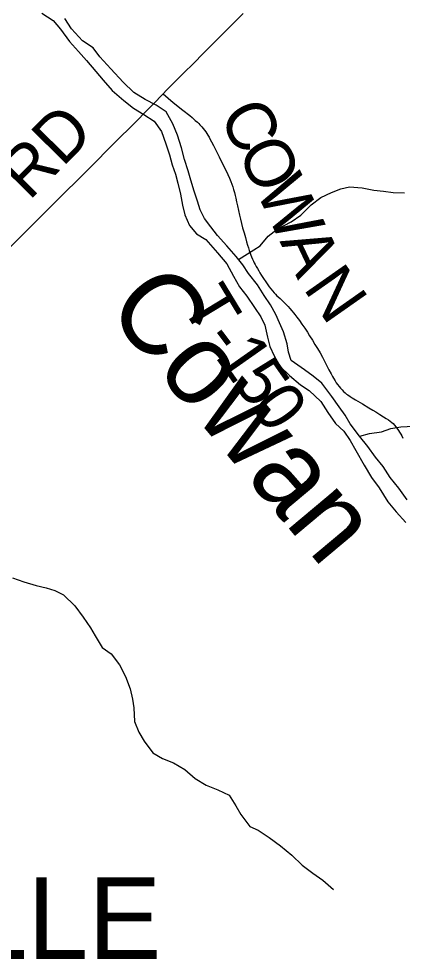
# Model space of a CAD drawing. Extents: x 1442749 to 1756758, y 235267 to 677782.
# Drawn here: x 1555625 to 1557967, y 512973 to 518732 of the extents above; entities that cross this region are included whole.
import ezdxf

# ---------------------------------------------------------------- set-up
doc = ezdxf.new("R2010")
doc.units = 0
for name, color, linetype in [('GM_X_Corporation_Text', 7, 'Continuous'), ('GM_X_County_Road', 7, 'Continuous'), ('GM_X_County_Road_Text', 7, 'Continuous'), ('GM_X_Major_River', 7, 'Continuous'), ('GM_X_Major_River_Text', 7, 'Continuous'), ('GM_X_Minor_River', 7, 'Continuous'), ('GM_X_Township_Road', 7, 'Continuous'), ('GM_X_Township_Road_Text', 7, 'Continuous')]:
    doc.layers.add(name, color=color, linetype=linetype)

msp = doc.modelspace()

# ---------------------------------------------------------------- linework, layer by layer
at = {"layer": 'GM_X_County_Road'}
for points in [[(1556506, 518273.8), (1556527.9, 518295.6), (1556566.8, 518334.4), (1556637.5, 518405), (1556687.4, 518454.8), (1556758.4, 518525.6), (1556821.2, 518588.3), (1556878.6, 518646.1), (1556933, 518700.8), (1556996.4, 518764.5)], [(1555567.9, 517330.7), (1555667.5, 517430.2), (1555872, 517634), (1556018, 517780.4), (1556247, 518010.7), (1556298.6, 518061), (1556446.8, 518209.7), (1556506, 518273.8)]]:
    msp.add_lwpolyline(points, dxfattribs=at)
at = {"layer": 'GM_X_Major_River'}
for points in [[(1555765.6, 518767.3), (1555834.2, 518721.3), (1555880.7, 518667.9), (1555934.6, 518594.3), (1555988.9, 518532.7), (1556039.3, 518477.3), (1556095.3, 518409.6), (1556139.8, 518356.3), (1556196.1, 518294.6), (1556266.3, 518232.6), (1556324.9, 518184.9), (1556389.8, 518147), (1556452.6, 518105.2), (1556496.8, 518041.9), (1556522.7, 517967.1), (1556544.8, 517900.4), (1556561.1, 517839.8), (1556581.4, 517781.2), (1556595.8, 517726.7), (1556613.9, 517660.1), (1556626, 517591.6), (1556640.3, 517533.2), (1556668.4, 517468.3), (1556711, 517417), (1556767.9, 517381.4), (1556839.7, 517301.3), (1556895.7, 517233.6), (1556937.6, 517158.4), (1556973.7, 517093.3), (1557018.1, 517035.9), (1557064.1, 516966.6), (1557104.4, 516909.4), (1557129, 516858.6), (1557144.9, 516784), (1557159.3, 516727.6), (1557185.6, 516670.7), (1557221.8, 516605.6), (1557278.2, 516550), (1557346.5, 516492), (1557399.6, 516458.5), (1557469.6, 516390.5), (1557513.7, 516323.1), (1557559.8, 516255.8), (1557610.5, 516210.3), (1557648.8, 516153.1), (1557685.1, 516092.1), (1557734.5, 516002.5), (1557780.3, 515925.2), (1557826.6, 515863.8), (1557880.1, 515778.2), (1557930.3, 515716.7), (1557990.5, 515650.9)], [(1557998.4, 515788.9), (1557946.5, 515860.5), (1557894.3, 515926), (1557850.3, 515993.3), (1557803.9, 516050.7), (1557757.8, 516116.1), (1557707.6, 516179.6), (1557649.7, 516255.3), (1557619.3, 516308.2), (1557582.7, 516359.3), (1557538.5, 516422.6), (1557476.8, 516502.5), (1557424.1, 516546), (1557371.2, 516585.5), (1557288.8, 516641.8), (1557272.2, 516692.4), (1557263.7, 516744.7), (1557241.8, 516817.4), (1557217.4, 516872.2), (1557194.8, 516922.9), (1557162.5, 516981.9), (1557124.2, 517039), (1557084, 517104.2), (1557028, 517173.9), (1556993.5, 517226.9), (1556953, 517278.1), (1556896.9, 517343.8), (1556838.7, 517407.5), (1556798.2, 517458.7), (1556759.6, 517509.8), (1556733.2, 517564.6), (1556716.7, 517617.2), (1556696.4, 517677.8), (1556676.3, 517744.5), (1556660, 517803), (1556638, 517871.8), (1556618, 517942.4), (1556594.2, 518021.2), (1556566.2, 518090.1), (1556526.3, 518163.3), (1556463.4, 518203.1), (1556396.5, 518239), (1556327.7, 518281), (1556263.5, 518344.8), (1556187.8, 518427.1), (1556119.9, 518499.1), (1556079.5, 518554.3), (1556014.7, 518598.1), (1555946.8, 518670.1), (1555906.6, 518733.3)]]:
    msp.add_lwpolyline(points, dxfattribs=at)
at = {"layer": 'GM_X_Minor_River'}
for points in [[(1556967, 517260.4), (1557022.2, 517294), (1557099.2, 517342.6), (1557148.4, 517401.7), (1557203.3, 517444.7), (1557288.3, 517491.1), (1557349.1, 517530), (1557410.4, 517594.9), (1557471.3, 517639.8), (1557536, 517670.6), (1557592.4, 517691.5), (1557644.7, 517704.5), (1557722.6, 517698.9), (1557794.3, 517683.5), (1557854.2, 517678.3), (1557912, 517669.2), (1557982, 517667.8)], [(1557708.1, 516179), (1557767.8, 516195.5), (1557842, 516206.1), (1557898.4, 516225), (1557958.6, 516235.9), (1558036.7, 516240.3)], [(1555585.4, 515313.1), (1555654.9, 515287.6), (1555730.4, 515266.1), (1555792.1, 515250.9), (1555845.8, 515235.8), (1555897.3, 515208.8), (1555967.9, 515141.2), (1556018.5, 515072.1), (1556063.2, 515007.1), (1556092.1, 514956.5), (1556134.7, 514885.5), (1556189.9, 514846.4), (1556240.5, 514779.3), (1556277.1, 514708.5), (1556305.6, 514633.8), (1556320.2, 514569.4), (1556327.2, 514517.1), (1556331.4, 514432.9), (1556358.1, 514368.3), (1556391, 514313.6), (1556443.5, 514242.4), (1556502.8, 514207.2), (1556570.3, 514179.8), (1556639.5, 514140.4), (1556702.4, 514085.1), (1556769.5, 514043.7), (1556841, 514016.2), (1556910.3, 513982.8), (1556951, 513917.9), (1556981.9, 513865.2), (1557036.4, 513792), (1557087.9, 513769), (1557155, 513723.5), (1557224, 513672.1), (1557292.8, 513614.7), (1557355.6, 513555.3), (1557420.6, 513506), (1557481.7, 513462.7), (1557548.5, 513405.3)]]:
    msp.add_lwpolyline(points, dxfattribs=at)
at = {"layer": 'GM_X_Township_Road'}
msp.add_lwpolyline([(1556506, 518273.8), (1556567.9, 518220.4), (1556627.2, 518174.2), (1556669.1, 518140.5), (1556683.2, 518129), (1556693.3, 518120), (1556703.3, 518111), (1556715.9, 518099.7), (1556724.2, 518091.8), (1556732, 518084.1), (1556743.7, 518071), (1556751.1, 518062), (1556759.8, 518050.7), (1556766.8, 518040.7), (1556773.2, 518031.1), (1556779.9, 518021), (1556788.2, 518007.6), (1556794.9, 517994.7), (1556802.4, 517979.7), (1556813.6, 517956.9), (1556848.3, 517888.3), (1556901.3, 517779.3), (1556911.7, 517756.8), (1556920.3, 517736.4), (1556926.9, 517719.9), (1556932.6, 517704.2), (1556937.7, 517688.2), (1556942.9, 517669.6), (1556947.3, 517652.2), (1556951.2, 517634.4), (1556955.9, 517612.3), (1556961.2, 517587.5), (1556967.2, 517558.5), (1556973.3, 517530.7), (1556978.9, 517506.4), (1556985.5, 517479.9), (1556992.4, 517453.4), (1557001.1, 517422.2), (1557009.3, 517394), (1557017.1, 517367.1), (1557022.8, 517347.5), (1557028, 517330.2), (1557032.8, 517315.4), (1557038.4, 517298.5), (1557042.8, 517286.8), (1557047.1, 517275.5), (1557052.7, 517262), (1557058.8, 517249), (1557063.6, 517239), (1557069.2, 517228.2), (1557075.7, 517216.5), (1557082.7, 517204.1), (1557091.4, 517190), (1557098.3, 517178.3), (1557108.4, 517162.4), (1557120.4, 517144), (1557134.8, 517122.3), (1557146.1, 517105.4), (1557155.2, 517092.6), (1557165.2, 517079.7), (1557175.1, 517067.1), (1557184.7, 517056.3), (1557193.5, 517046.8), (1557201.6, 517038.5), (1557209.4, 517031.1), (1557221.1, 517020.3), (1557233.9, 517008.3), (1557244.6, 516998.1), (1557256.7, 516986.4), (1557270.2, 516972.1), (1557281.9, 516959.1), (1557293.9, 516944.9), (1557302.7, 516934.3), (1557311.4, 516923.5), (1557324.4, 516907.1), (1557339.6, 516886.6), (1557355.1, 516865.1), (1557373, 516838.9), (1557388.2, 516815.9), (1557402.1, 516793.7), (1557419.5, 516766.4), (1557434.5, 516740.6), (1557449.9, 516714.7), (1557465.5, 516687.8), (1557479.8, 516661.8), (1557492.8, 516637), (1557519.7, 516585.4), (1557533.2, 516559.3), (1557541.5, 516544.6), (1557548, 516533.7), (1557557.1, 516518.1), (1557564.9, 516506), (1557573.1, 516494.7), (1557581.4, 516483.7), (1557590.9, 516472.1), (1557600, 516462.1), (1557609.6, 516452.6), (1557618.7, 516444.3), (1557627.6, 516436.8), (1557635.6, 516430.9), (1557648.7, 516422.2), (1557662.5, 516414), (1557682.5, 516401.8), (1557725, 516376.2), (1557764.4, 516352.5), (1557788.3, 516337.8), (1557805.8, 516327.1), (1557830.9, 516312.4), (1557853.9, 516298), (1557870.4, 516287.6), (1557883.5, 516279), (1557894.8, 516271.1), (1557904.3, 516262.9), (1557912.1, 516255.5), (1557920.3, 516246.4), (1557928.6, 516236.4), (1557935.5, 516227.3), (1557945.1, 516213.9), (1557952, 516203), (1557959, 516191.3), (1557964.6, 516181.3), (1557972, 516167.4)], dxfattribs=at)

# ---------------------------------------------------------------- texts
at = {"layer": 'GM_X_Corporation_Text'}
msp.add_text('CLARKSVILLE', height=500, rotation=0.00001, dxfattribs=at).set_placement((1551999.1, 512980.4))
at = {"layer": 'GM_X_County_Road_Text'}
msp.add_text('RD', height=300, rotation=45.3405, dxfattribs=at).set_placement((1555688.1, 517614.5))
at = {"layer": 'GM_X_Major_River_Text'}
msp.add_text('Cowan', height=499.97, rotation=309.999, dxfattribs=at).set_placement((1556146.2, 516958.4))
at = {"layer": 'GM_X_Township_Road_Text'}
for s, rotation, p in [('C', 298.01739, (1556842.3, 518139.7)), ('O', 295.221, (1556956.3, 517925.7)), ('W', 295.17919, (1557068.8, 517686.9)), ('A', 295.30947, (1557217, 517371.6)), ('N', 305.07888, (1557357.9, 517084.7)), ('T', 301.26949, (1556611.1, 516984.1)), ('-', 306.97021, (1556745.9, 516765.3)), ('1', 305.13357, (1556818.5, 516668.9)), ('5', 305.05854, (1556924.7, 516517.9)), ('0', 305.50402, (1557032.4, 516364.6))]:
    msp.add_text(s, height=300, rotation=rotation, dxfattribs=at).set_placement(p)

doc.saveas('drawing.dxf')
